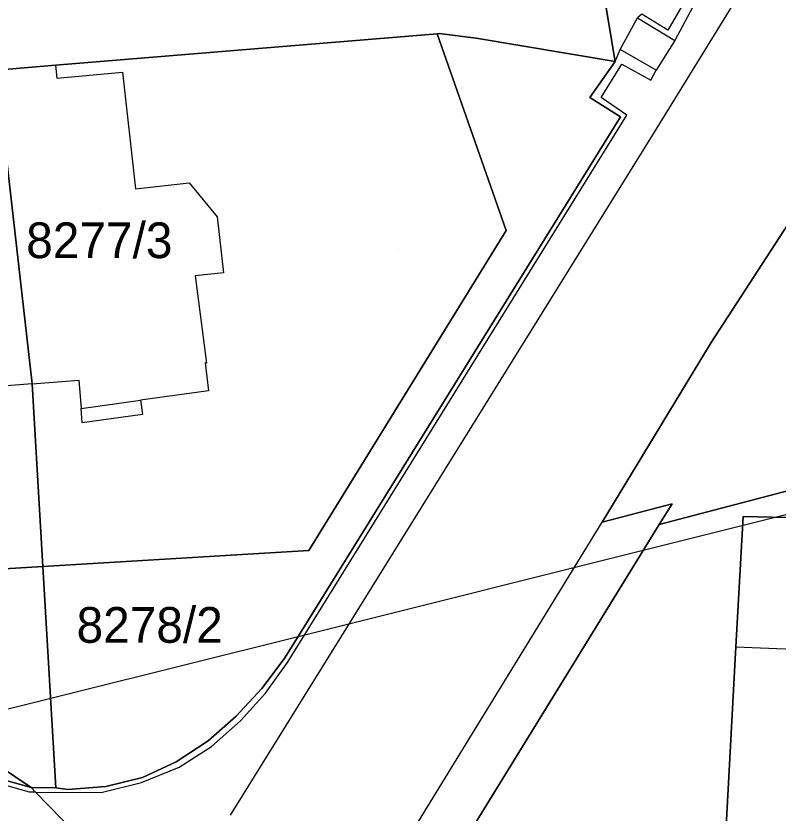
# Model space of a CAD drawing. Extents: x -266199 to -261993, y -1239047 to -1235108.
# Drawn here: x -263924.14 to -263881.5, y -1236711.95 to -1236667.36 of the extents above; entities that cross this region are included whole.
import ezdxf

# ---------------------------------------------------------------- set-up
doc = ezdxf.new("R2010")
doc.units = 0
for name, color, linetype in [('body_kn', 7, 'Continuous'), ('kladpar_druhypozemkov', 7, 'Continuous'), ('kladpar_hranice', 7, 'Continuous'), ('kladpar_parcelnecisla', 7, 'Continuous'), ('kladpar_plochy', 7, 'Continuous'), ('linie', 7, 'Continuous'), ('zappar_hrandruhpozemk', 7, 'Continuous')]:
    doc.layers.add(name, color=color, linetype=linetype)

msp = doc.modelspace()

# ---------------------------------------------------------------- linework, layer by layer
at = {"layer": 'body_kn'}
for p, q in [((-263889.36, -1236667.46), (-263889.36, -1236667.46)), ((-263889.36, -1236667.46), (-263889.36, -1236667.46)), ((-263900.58, -1236668.36), (-263900.58, -1236668.36)), ((-263900.58, -1236668.36), (-263900.58, -1236668.36)), ((-263900.46, -1236668.35), (-263900.46, -1236668.35)), ((-263887.66, -1236668.16), (-263887.66, -1236668.16)), ((-263898.4, -1236668.61), (-263898.4, -1236668.61)), ((-263887.28, -1236668.73), (-263887.28, -1236668.73)), ((-263890.34, -1236669.23), (-263890.34, -1236669.23)), ((-263921.92, -1236670.12), (-263921.92, -1236670.12)), ((-263921.92, -1236670.12), (-263921.92, -1236670.12)), ((-263890.61, -1236669.9), (-263890.61, -1236669.9)), ((-263890.61, -1236669.9), (-263890.61, -1236669.9)), ((-263890.24, -1236670.06), (-263890.24, -1236670.06)), ((-263918.18, -1236670.5), (-263918.18, -1236670.5)), ((-263888.32, -1236670.4), (-263888.32, -1236670.4)), ((-263888.32, -1236670.4), (-263888.32, -1236670.4)), ((-263921.85, -1236670.84), (-263921.85, -1236670.84)), ((-263888.62, -1236670.96), (-263888.62, -1236670.96)), ((-263892.04, -1236671.93), (-263892.04, -1236671.93)), ((-263891.4, -1236671.93), (-263891.4, -1236671.93)), ((-263890.32, -1236673.01), (-263890.32, -1236673.01)), ((-263889.96, -1236672.92), (-263889.96, -1236672.92)), ((-263888.43, -1236673.87), (-263888.43, -1236673.87)), ((-263914.44, -1236676.7), (-263914.44, -1236676.7)), ((-263917.45, -1236677.04), (-263917.45, -1236677.04)), ((-263912.89, -1236678.59), (-263912.89, -1236678.59)), ((-263896.72, -1236679.37), (-263896.72, -1236679.37)), ((-263912.53, -1236681.73), (-263912.53, -1236681.73)), ((-263914.11, -1236681.9), (-263914.11, -1236681.9)), ((-263885.24, -1236685.63), (-263885.24, -1236685.63)), ((-263913.56, -1236686.77), (-263913.56, -1236686.77)), ((-263913.48, -1236686.78), (-263913.48, -1236686.78)), ((-263923.24, -1236687.94), (-263923.24, -1236687.94)), ((-263923.24, -1236687.94), (-263923.24, -1236687.94)), ((-263920.62, -1236687.73), (-263920.62, -1236687.73)), ((-263913.36, -1236688.34), (-263913.36, -1236688.34)), ((-263917.17, -1236688.86), (-263917.17, -1236688.86)), ((-263917.17, -1236688.86), (-263917.17, -1236688.86)), ((-263920.49, -1236689.32), (-263920.49, -1236689.32)), ((-263920.49, -1236689.32), (-263920.49, -1236689.32)), ((-263917.06, -1236689.66), (-263917.06, -1236689.66)), ((-263920.43, -1236690.12), (-263920.43, -1236690.12)), ((-263887.42, -1236694.65), (-263887.42, -1236694.65)), ((-263883.45, -1236695.37), (-263883.45, -1236695.37)), ((-263891.35, -1236695.69), (-263891.35, -1236695.69)), ((-263888.15, -1236695.82), (-263888.15, -1236695.82)), ((-263907.76, -1236697.26), (-263907.76, -1236697.26)), ((-263922.63, -1236698.16), (-263922.63, -1236698.16)), ((-263922.63, -1236698.16), (-263922.63, -1236698.16)), ((-263908.36, -1236702.07), (-263908.36, -1236702.07)), ((-263908.36, -1236702.07), (-263908.36, -1236702.07)), ((-263883.86, -1236702.65), (-263883.86, -1236702.65)), ((-263883.86, -1236702.65), (-263883.86, -1236702.65)), ((-263909.14, -1236703.32), (-263909.14, -1236703.32)), ((-263908.94, -1236703.54), (-263908.94, -1236703.54)), ((-263910.39, -1236704.98), (-263910.39, -1236704.98)), ((-263910.18, -1236705.25), (-263910.18, -1236705.25)), ((-263911.82, -1236706.53), (-263911.82, -1236706.53)), ((-263911.58, -1236706.8), (-263911.58, -1236706.8)), ((-263913.39, -1236707.91), (-263913.39, -1236707.91)), ((-263913.2, -1236708.23), (-263913.2, -1236708.23)), ((-263915.17, -1236709.09), (-263915.17, -1236709.09)), ((-263915.01, -1236709.38), (-263915.01, -1236709.38)), ((-263917.11, -1236710.25), (-263917.11, -1236710.25)), ((-263917.06, -1236709.96), (-263917.06, -1236709.96)), ((-263923.29, -1236710.52), (-263923.29, -1236710.52)), ((-263923.29, -1236710.52), (-263923.29, -1236710.52)), ((-263921.9, -1236710.55), (-263921.9, -1236710.55)), ((-263921.23, -1236710.63), (-263921.23, -1236710.63)), ((-263919.11, -1236710.47), (-263919.11, -1236710.47)), ((-263923.39, -1236710.78), (-263923.39, -1236710.78)), ((-263923.04, -1236710.78), (-263923.04, -1236710.78)), ((-263923.04, -1236710.78), (-263923.04, -1236710.78)), ((-263919.38, -1236710.8), (-263919.38, -1236710.8))]:
    msp.add_line(p, q, dxfattribs=at)
at = {"layer": 'kladpar_druhypozemkov'}
for p, q in [((-263919.48, -1236678.16), (-263919.48, -1236678.16)), ((-263902.76, -1236680.46), (-263902.76, -1236680.46)), ((-263915.66, -1236700.42), (-263915.66, -1236700.42))]:
    msp.add_line(p, q, dxfattribs=at)
at = {"layer": 'kladpar_hranice'}
for p, q in [((-263891.8, -1236662.79), (-263890.61, -1236669.9)), ((-263890.61, -1236669.9), (-263891.8, -1236662.79)), ((-263936.15, -1236698.98), (-263922.63, -1236698.16))]:
    msp.add_line(p, q, dxfattribs=at)
for points in [[(-263844.57, -1236626.81), (-263846.37, -1236629.67), (-263846.77, -1236630.04), (-263854.52, -1236642.04), (-263856.72, -1236645.98), (-263857.38, -1236646.57), (-263876.24, -1236676.74), (-263878.25, -1236674.62), (-263880.47, -1236678.29), (-263885.24, -1236685.63), (-263891.35, -1236695.69), (-263887.42, -1236694.65), (-263888.15, -1236695.82), (-263903.61, -1236720.93)], [(-263723.38, -1236654.51), (-263751.32, -1236661.62), (-263755.82, -1236662.68), (-263766.05, -1236665.24), (-263792.63, -1236671.89), (-263797.57, -1236673.17), (-263809.53, -1236676.13), (-263834.31, -1236682.27), (-263839.64, -1236683.61), (-263854.37, -1236687.3), (-263864.48, -1236689.84), (-263871.57, -1236691.46), (-263888.15, -1236695.82), (-263887.42, -1236694.65), (-263891.35, -1236695.69), (-263885.24, -1236685.63), (-263880.47, -1236678.29), (-263878.25, -1236674.62)], [(-263890.61, -1236669.9), (-263898.4, -1236668.61), (-263900.46, -1236668.35), (-263900.58, -1236668.36), (-263921.92, -1236670.12), (-263925.22, -1236670.39), (-263948.55, -1236672.48), (-263949.18, -1236672.54)], [(-263922.63, -1236698.16), (-263923.24, -1236687.94), (-263924.67, -1236675.3), (-263925.22, -1236670.39), (-263921.92, -1236670.12), (-263900.58, -1236668.36)], [(-263922.63, -1236698.16), (-263907.76, -1236697.26), (-263896.72, -1236679.37), (-263900.58, -1236668.36)], [(-263900.58, -1236668.36), (-263896.72, -1236679.37), (-263907.76, -1236697.26), (-263922.63, -1236698.16)], [(-263900.58, -1236668.36), (-263900.46, -1236668.35), (-263898.4, -1236668.61), (-263890.61, -1236669.9)], [(-263904.86, -1236729.46), (-263908.09, -1236726.14), (-263917.91, -1236716.05), (-263923.04, -1236710.78), (-263923.29, -1236710.52), (-263921.9, -1236710.55), (-263921.23, -1236710.63), (-263919.11, -1236710.47), (-263917.06, -1236709.96), (-263915.17, -1236709.09), (-263913.39, -1236707.91), (-263911.82, -1236706.53), (-263910.39, -1236704.98), (-263909.14, -1236703.32), (-263908.36, -1236702.07), (-263890.32, -1236673.01), (-263892.04, -1236671.93), (-263890.61, -1236669.9)], [(-263890.61, -1236669.9), (-263892.04, -1236671.93), (-263890.32, -1236673.01), (-263908.36, -1236702.07), (-263909.14, -1236703.32), (-263910.39, -1236704.98), (-263911.82, -1236706.53), (-263913.39, -1236707.91), (-263915.17, -1236709.09), (-263917.06, -1236709.96), (-263919.11, -1236710.47), (-263921.23, -1236710.63), (-263921.9, -1236710.55), (-263922.63, -1236698.16)], [(-263925.22, -1236670.39), (-263924.67, -1236675.3), (-263923.24, -1236687.94), (-263922.63, -1236698.16)], [(-263960.25, -1236680.78), (-263961.41, -1236681.6), (-263961.71, -1236681.86), (-263956.59, -1236685.49), (-263948.3, -1236691.93), (-263930.83, -1236707.01), (-263929.17, -1236708.3), (-263927.37, -1236709.38), (-263923.29, -1236710.52), (-263923.04, -1236710.78), (-263917.91, -1236716.05), (-263908.09, -1236726.14), (-263904.86, -1236729.46), (-263902.65, -1236731.73), (-263901.68, -1236733.21), (-263900.45, -1236736.03), (-263896.38, -1236740.14), (-263892.49, -1236746.25), (-263885.56, -1236757.13)], [(-263923.29, -1236710.52), (-263927.37, -1236709.38), (-263929.17, -1236708.3), (-263930.83, -1236707.01), (-263948.3, -1236691.93), (-263956.59, -1236685.49), (-263961.71, -1236681.86), (-263961.41, -1236681.6), (-263960.25, -1236680.78)], [(-263960.25, -1236680.78), (-263952.95, -1236685.56), (-263936.15, -1236698.98), (-263927.94, -1236707.41), (-263923.29, -1236710.52)], [(-263922.63, -1236698.16), (-263936.15, -1236698.98), (-263952.95, -1236685.56)], [(-263884.73, -1236718.58), (-263883.86, -1236702.65), (-263883.45, -1236695.37), (-263871.53, -1236695.65), (-263870.11, -1236694.54), (-263869.95, -1236693.38), (-263870.51, -1236693.37), (-263871.57, -1236691.46), (-263864.48, -1236689.84), (-263865.63, -1236691.67), (-263866.14, -1236693.66), (-263866.3, -1236703.49)], [(-263856.74, -1236731.36), (-263880.06, -1236736.5), (-263896.38, -1236740.14), (-263900.45, -1236736.03), (-263901.68, -1236733.21), (-263902.65, -1236731.73), (-263904.86, -1236729.46), (-263904.94, -1236728.02), (-263905.1, -1236725.17), (-263905.14, -1236723.46), (-263903.61, -1236720.93), (-263888.15, -1236695.82), (-263871.57, -1236691.46), (-263870.51, -1236693.37), (-263869.95, -1236693.38), (-263870.11, -1236694.54), (-263871.53, -1236695.65), (-263883.45, -1236695.37), (-263883.86, -1236702.65), (-263884.73, -1236718.58)], [(-263922.63, -1236698.16), (-263921.9, -1236710.55), (-263923.29, -1236710.52)], [(-263923.29, -1236710.52), (-263927.94, -1236707.41), (-263936.15, -1236698.98)]]:
    msp.add_lwpolyline(points, dxfattribs=at)
at = {"layer": 'kladpar_plochy'}
for points in [[(-263917.91, -1236716.05), (-263923.04, -1236710.78), (-263923.29, -1236710.52), (-263921.9, -1236710.55), (-263921.23, -1236710.63), (-263919.11, -1236710.47), (-263917.06, -1236709.96), (-263915.17, -1236709.09), (-263913.39, -1236707.91), (-263911.82, -1236706.53), (-263910.39, -1236704.98), (-263909.14, -1236703.32), (-263908.36, -1236702.07), (-263890.32, -1236673.01), (-263892.04, -1236671.93), (-263890.61, -1236669.9), (-263891.8, -1236662.79), (-263884.21, -1236662.21), (-263883.76, -1236662.18), (-263855.91, -1236618.77)], [(-263844.57, -1236626.81), (-263846.37, -1236629.67), (-263846.77, -1236630.04), (-263854.52, -1236642.04), (-263856.72, -1236645.98), (-263857.38, -1236646.57), (-263876.24, -1236676.74), (-263878.25, -1236674.62), (-263880.47, -1236678.29), (-263885.24, -1236685.63), (-263891.35, -1236695.69), (-263887.42, -1236694.65), (-263888.15, -1236695.82), (-263903.61, -1236720.93)], [(-263809.53, -1236676.13), (-263834.31, -1236682.27), (-263839.64, -1236683.61), (-263854.37, -1236687.3), (-263864.48, -1236689.84), (-263871.57, -1236691.46), (-263888.15, -1236695.82), (-263887.42, -1236694.65), (-263891.35, -1236695.69), (-263885.24, -1236685.63), (-263880.47, -1236678.29), (-263878.25, -1236674.62), (-263876.24, -1236676.74), (-263873.07, -1236679.6), (-263869.83, -1236682.61), (-263867.54, -1236683.93), (-263866.12, -1236684.43), (-263855.95, -1236681.88), (-263829.5, -1236675.25), (-263817.1, -1236672.14), (-263818.23, -1236668.04), (-263674.85, -1236633.55)], [(-263903.61, -1236720.93), (-263888.15, -1236695.82), (-263871.57, -1236691.46), (-263870.51, -1236693.37), (-263869.95, -1236693.38), (-263870.11, -1236694.54), (-263871.53, -1236695.65), (-263883.45, -1236695.37), (-263883.86, -1236702.65), (-263884.73, -1236718.58)], [(-263927.37, -1236709.38), (-263923.29, -1236710.52), (-263923.04, -1236710.78), (-263917.91, -1236716.05)]]:
    msp.add_lwpolyline(points, dxfattribs=at)
for points in [[(-263905.55, -1236663.85), (-263891.8, -1236662.79), (-263890.61, -1236669.9), (-263898.4, -1236668.61), (-263900.46, -1236668.35), (-263900.58, -1236668.36), (-263921.92, -1236670.12), (-263925.22, -1236670.39), (-263948.55, -1236672.48), (-263949.18, -1236672.54), (-263949.33, -1236673.03), (-263959.09, -1236679.96), (-263963.16, -1236676.25), (-263965.62, -1236674.01), (-263973.97, -1236671.79), (-263979.29, -1236670.37), (-263963.64, -1236668.85), (-263949.51, -1236667.59), (-263927.57, -1236665.86)], [(-263900.58, -1236668.36), (-263896.72, -1236679.37), (-263907.76, -1236697.26), (-263922.63, -1236698.16), (-263923.24, -1236687.94), (-263924.67, -1236675.3), (-263925.22, -1236670.39), (-263921.92, -1236670.12)], [(-263890.61, -1236669.9), (-263892.04, -1236671.93), (-263890.32, -1236673.01), (-263908.36, -1236702.07), (-263909.14, -1236703.32), (-263910.39, -1236704.98), (-263911.82, -1236706.53), (-263913.39, -1236707.91), (-263915.17, -1236709.09), (-263917.06, -1236709.96), (-263919.11, -1236710.47), (-263921.23, -1236710.63), (-263921.9, -1236710.55), (-263922.63, -1236698.16), (-263907.76, -1236697.26), (-263896.72, -1236679.37), (-263900.58, -1236668.36), (-263900.46, -1236668.35), (-263898.4, -1236668.61)], [(-263925.22, -1236670.39), (-263924.67, -1236675.3), (-263923.24, -1236687.94), (-263922.63, -1236698.16), (-263936.15, -1236698.98), (-263952.95, -1236685.56), (-263949.33, -1236673.03), (-263949.18, -1236672.54), (-263948.55, -1236672.48)], [(-263923.29, -1236710.52), (-263927.37, -1236709.38), (-263929.17, -1236708.3), (-263930.83, -1236707.01), (-263948.3, -1236691.93), (-263956.59, -1236685.49), (-263961.71, -1236681.86), (-263961.41, -1236681.6), (-263960.25, -1236680.78), (-263952.95, -1236685.56), (-263936.15, -1236698.98), (-263927.94, -1236707.41)], [(-263866.3, -1236703.49), (-263867.14, -1236719.49), (-263867.58, -1236719.46), (-263871.87, -1236719.23), (-263872.33, -1236719.19), (-263872.21, -1236718.01), (-263879.45, -1236717.51), (-263879.45, -1236718.81), (-263879.94, -1236718.81), (-263884.3, -1236718.61), (-263884.73, -1236718.58), (-263883.86, -1236702.65), (-263883.45, -1236695.37), (-263871.53, -1236695.65), (-263870.11, -1236694.54), (-263869.95, -1236693.38), (-263870.51, -1236693.37), (-263871.57, -1236691.46), (-263864.48, -1236689.84), (-263865.63, -1236691.67), (-263866.14, -1236693.66)], [(-263922.63, -1236698.16), (-263921.9, -1236710.55), (-263923.29, -1236710.52), (-263927.94, -1236707.41), (-263936.15, -1236698.98)]]:
    msp.add_lwpolyline(points, close=True, dxfattribs=at)
at = {"layer": 'linie'}
for points in [[(-263908.36, -1236702.07), (-263845.29, -1236686.31), (-263749.77, -1236662.37), (-263652.33, -1236638.05), (-263553.25, -1236613.22), (-263536.97, -1236609.13), (-263532.95, -1236608.14)], [(-263946.49, -1236711.14), (-263943.17, -1236710.39), (-263927.45, -1236706.84), (-263908.36, -1236702.07)]]:
    msp.add_lwpolyline(points, dxfattribs=at)
at = {"layer": 'zappar_hrandruhpozemk'}
for p, q in [((-263871.43, -1236646.26), (-263888.43, -1236673.87)), ((-263883.76, -1236662.18), (-263887.28, -1236668.73)), ((-263890.61, -1236669.9), (-263890.34, -1236669.23)), ((-263890.24, -1236670.06), (-263888.62, -1236670.96)), ((-263888.62, -1236670.96), (-263888.32, -1236670.4)), ((-263908.94, -1236703.54), (-263889.96, -1236672.92)), ((-263888.43, -1236673.87), (-263912.16, -1236712.08)), ((-263914.11, -1236681.9), (-263913.48, -1236686.78)), ((-263920.49, -1236689.32), (-263917.17, -1236688.86)), ((-263905.48, -1236718.72), (-263891.35, -1236695.69))]:
    msp.add_line(p, q, dxfattribs=at)
for points in [[(-263884.21, -1236662.21), (-263887.66, -1236668.16), (-263889.13, -1236667.26), (-263889.36, -1236667.46)], [(-263888.32, -1236670.4), (-263890.34, -1236669.23), (-263889.36, -1236667.46)], [(-263889.36, -1236667.46), (-263887.28, -1236668.73), (-263888.32, -1236670.4)], [(-263921.92, -1236670.12), (-263921.85, -1236670.84), (-263918.18, -1236670.5), (-263917.45, -1236677.04), (-263914.44, -1236676.7), (-263912.89, -1236678.59), (-263912.53, -1236681.73), (-263914.11, -1236681.9)], [(-263889.96, -1236672.92), (-263891.4, -1236671.93), (-263890.24, -1236670.06)], [(-263913.48, -1236686.78), (-263913.56, -1236686.77), (-263913.36, -1236688.34), (-263917.17, -1236688.86)], [(-263923.24, -1236687.94), (-263925.88, -1236688.15), (-263925.74, -1236689.64)], [(-263923.24, -1236687.94), (-263920.62, -1236687.73), (-263920.49, -1236689.32)], [(-263917.17, -1236688.86), (-263917.06, -1236689.66), (-263920.43, -1236690.12), (-263920.49, -1236689.32)], [(-263923.04, -1236710.78), (-263923.39, -1236710.78), (-263927.57, -1236709.62), (-263929.38, -1236708.53), (-263931.04, -1236707.23), (-263948.49, -1236692.2)], [(-263883.86, -1236702.65), (-263876.5, -1236702.95), (-263876.4, -1236700.39)], [(-263923.04, -1236710.78), (-263919.38, -1236710.8), (-263917.11, -1236710.25), (-263915.01, -1236709.38), (-263913.2, -1236708.23), (-263911.58, -1236706.8), (-263910.18, -1236705.25), (-263908.94, -1236703.54)]]:
    msp.add_lwpolyline(points, dxfattribs=at)

# ---------------------------------------------------------------- texts
at = {"layer": 'kladpar_parcelnecisla'}
for s, p in [('8277/3', (-263923.566, -1236680.91)), ('8278/2', (-263920.749, -1236702.43))]:
    msp.add_text(s, height=2, dxfattribs=at).set_placement(p)

doc.saveas('drawing.dxf')
